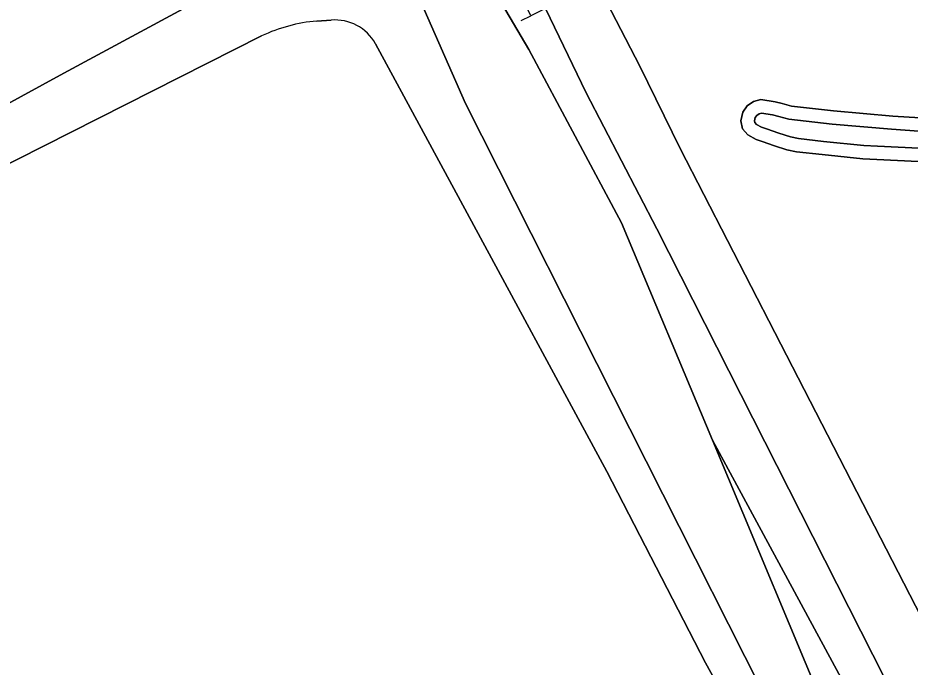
# Model space of a CAD drawing. Extents: x 162073 to 163043, y 381818 to 382561.
# Drawn here: x 162706.4 to 162769, y 382467.3 to 382512.8 of the extents above; entities that cross this region are included whole.
import ezdxf

# ---------------------------------------------------------------- set-up
doc = ezdxf.new("R2010")
doc.units = 0
for name, color, linetype in [('IMGEO_Erf', 7, 'Continuous'), ('IMGEO_Groenvoorziening', 7, 'Continuous'), ('IMGEO_Hek', 7, 'Continuous'), ('IMGEO_Loofbos', 7, 'Continuous'), ('IMGEO_Meer_plas_ven_vijver', 7, 'Continuous'), ('IMGEO_Oever', 7, 'Continuous'), ('IMGEO_Rijbaan_lokaal_open', 7, 'Continuous'), ('IMGEO_Waterloop', 7, 'Continuous')]:
    doc.layers.add(name, color=color, linetype=linetype)

msp = doc.modelspace()

# ---------------------------------------------------------------- linework, layer by layer
at = {"layer": 'IMGEO_Erf'}
for points in [[(162728.37, 382512.682), (162727.372, 382512.62)], [(162723.486, 382511.574), (162700.616, 382500), (162680.832, 382490.365), (162652.758, 382475.322), (162628.647, 382462.634)], [(162725.865, 382442.979), (162750.812, 382456.434), (162760.275, 382457.733), (162760.001, 382457.819), (162754.606, 382467.605), (162747.697, 382481.037), (162737.441, 382500), (162731.475, 382511.03)]]:
    msp.add_lwpolyline(points, dxfattribs=at)
for centre, radius, start, end in [((162728.394, 382501.082), 11.583, 95.06122, 115.06941), ((162728.648, 382509.461), 3.233, 29.03595, 94.93407)]:
    msp.add_arc(centre, radius, start, end, dxfattribs=at)
at = {"layer": 'IMGEO_Groenvoorziening'}
for points in [[(162692.849, 382511.469), (162710.259, 382520.98), (162718.582, 382523.018), (162726.735, 382524.122), (162731.406, 382523.783), (162734.208, 382522.594), (162736.077, 382521.065), (162742.234, 382510.619), (162748.731, 382498.475), (162755.094, 382483.224), (162767.064, 382461.089)], [(162751.21, 382498.046), (162746.243, 382507.584), (162743.404, 382513.494), (162742.368, 382512.991), (162738.7, 382520.677), (162739.117, 382522.068)], [(162767.842, 382463.186), (162768.063, 382463.265), (162768.166, 382464.064), (162768.032, 382464.858), (162751.21, 382498.046)]]:
    msp.add_lwpolyline(points, dxfattribs=at)
at = {"layer": 'IMGEO_Hek'}
msp.add_lwpolyline([(162741.693, 382512.663), (162742.368, 382512.991)], dxfattribs=at)
at = {"layer": 'IMGEO_Loofbos'}
for points in [[(162849.335, 382500), (162787.595, 382515.271), (162760.74, 382521.914), (162747.012, 382515.246), (162750.003, 382509.444), (162752.832, 382503.686), (162759.461, 382490.765), (162769.745, 382470.785), (162772.886, 382470.316), (162770.578, 382474.981), (162793.428, 382486.286), (162800.386, 382489.728), (162809.442, 382494.208)], [(162770.955, 382502.693), (162766.61, 382502.903), (162765.632, 382502.952), (162762.781, 382503.249), (162760.985, 382503.448), (162760.322, 382503.582), (162759.441, 382503.863), (162758.571, 382504.171), (162758.172, 382504.308), (162757.573, 382504.626), (162757.214, 382505.067), (162757.077, 382505.618), (162757.228, 382506.235), (162757.533, 382506.676), (162757.968, 382506.975), (162758.492, 382507.109), (162759.491, 382506.956), (162759.986, 382506.825), (162760.631, 382506.655), (162763.584, 382506.328), (162767.732, 382505.957), (162769.65, 382505.83)]]:
    msp.add_lwpolyline(points, dxfattribs=at)
at = {"layer": 'IMGEO_Meer_plas_ven_vijver'}
msp.add_lwpolyline([(162630.047, 382465.439), (162709.622, 382508.963), (162727.839, 382518.815), (162731.745, 382518.05), (162733.274, 382517.116), (162737.775, 382506.84), (162760.833, 382461.193), (162763.72, 382462.551), (162755.094, 382483.224), (162748.731, 382498.475), (162742.234, 382510.619), (162736.077, 382521.065), (162734.208, 382522.594), (162731.406, 382523.783), (162726.735, 382524.122), (162718.582, 382523.018), (162710.259, 382520.98), (162692.849, 382511.469)], dxfattribs=at)
at = {"layer": 'IMGEO_Oever'}
for points in [[(162760.833, 382461.193), (162737.775, 382506.84), (162733.274, 382517.116), (162731.745, 382518.05), (162727.839, 382518.815), (162709.622, 382508.963), (162630.047, 382465.439)], [(162727.372, 382512.62), (162728.37, 382512.682)], [(162628.647, 382462.634), (162652.758, 382475.322), (162680.832, 382490.365), (162700.616, 382500), (162723.486, 382511.574)], [(162731.475, 382511.03), (162737.441, 382500), (162747.697, 382481.037), (162754.606, 382467.605), (162760.001, 382457.819)], [(162769.65, 382505.83), (162767.732, 382505.957), (162763.584, 382506.328), (162760.631, 382506.655), (162759.986, 382506.825), (162759.491, 382506.956), (162758.492, 382507.109), (162757.968, 382506.975), (162757.533, 382506.676), (162757.228, 382506.235), (162757.077, 382505.618), (162757.214, 382505.067), (162757.573, 382504.626), (162758.172, 382504.308), (162758.571, 382504.171), (162759.441, 382503.863), (162760.322, 382503.582), (162760.985, 382503.448), (162762.781, 382503.249), (162765.632, 382502.952), (162766.61, 382502.903), (162770.955, 382502.693)], [(162771.017, 382503.627), (162766.656, 382503.838), (162765.703, 382503.885), (162762.882, 382504.179), (162761.13, 382504.374), (162760.557, 382504.489), (162759.739, 382504.75), (162758.88, 382505.055), (162758.545, 382505.169), (162758.179, 382505.364), (162758.072, 382505.495), (162758.041, 382505.62), (162758.096, 382505.845), (162758.205, 382506.002), (162758.361, 382506.11), (162758.539, 382506.155), (162759.299, 382506.039), (162759.747, 382505.92), (162760.46, 382505.733), (162763.491, 382505.397), (162767.659, 382505.024), (162769.575, 382504.897)], [(162767.064, 382461.089), (162755.094, 382483.224), (162763.72, 382462.551)]]:
    msp.add_lwpolyline(points, dxfattribs=at)
for centre, radius, start, end in [((162728.394, 382501.082), 11.583, 95.06122, 115.06941), ((162728.648, 382509.461), 3.233, 29.03595, 94.93407)]:
    msp.add_arc(centre, radius, start, end, dxfattribs=at)
at = {"layer": 'IMGEO_Rijbaan_lokaal_open'}
for points in [[(162759.461, 382490.765), (162752.832, 382503.686), (162750.003, 382509.444), (162747.012, 382515.246), (162743.619, 382513.599), (162743.404, 382513.494), (162746.243, 382507.584), (162751.21, 382498.046), (162768.032, 382464.858), (162768.166, 382464.064), (162768.063, 382463.265), (162767.899, 382462.607)], [(162775.965, 382446.474), (162776.121, 382446.381), (162779.818, 382448.312), (162780.603, 382448.721), (162779.979, 382449.979), (162779.485, 382450.975), (162777.545, 382454.888), (162771.269, 382467.162), (162769.745, 382470.785), (162759.461, 382490.765)]]:
    msp.add_lwpolyline(points, dxfattribs=at)
at = {"layer": 'IMGEO_Waterloop'}
msp.add_lwpolyline([(162769.575, 382504.897), (162767.659, 382505.024), (162763.491, 382505.397), (162760.46, 382505.733), (162759.747, 382505.92), (162759.299, 382506.039), (162758.539, 382506.155), (162758.361, 382506.11), (162758.205, 382506.002), (162758.096, 382505.845), (162758.041, 382505.62), (162758.072, 382505.495), (162758.179, 382505.364), (162758.545, 382505.169), (162758.88, 382505.055), (162759.739, 382504.75), (162760.557, 382504.489), (162761.13, 382504.374), (162762.882, 382504.179), (162765.703, 382503.885), (162766.656, 382503.838), (162771.017, 382503.627)], dxfattribs=at)

doc.saveas('drawing.dxf')
